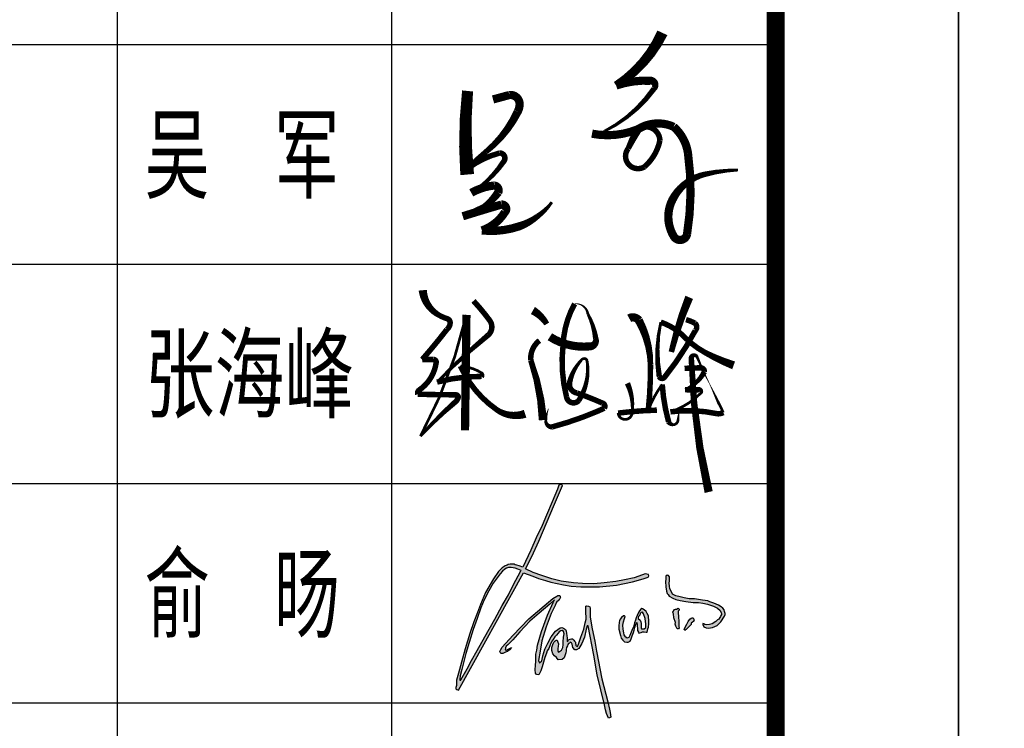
# Model space of a CAD drawing. Extents: x 1779708 to 7299578, y -1121471 to 88434.
# Tile 594 of 656: x 5609789 to 5617864, y -999801 to -993987. Entities that reach past the tile are written whole.
import ezdxf

# ---------------------------------------------------------------- set-up
doc = ezdxf.new("R2010")
doc.units = 0
doc.header["$LTSCALE"] = 1000
doc.header["$MEASUREMENT"] = 0
for name, color, linetype in [('PUB_TEXT', 7, 'CONTINUOUS'), ('PUB_TITLE', 4, 'CONTINUOUS'), ('WINDOW', 2, 'CONTINUOUS'), ('修改', 6, 'CONTINUOUS'), ('电子签', 2, 'CONTINUOUS'), ('通-图框－文字', 4, 'CONTINUOUS')]:
    doc.layers.add(name, color=color, linetype=linetype)
doc.styles.add('-宋体', font='simhei.ttf', dxfattribs={"width": 0.7})
doc.styles.add('仿宋', font='txt', dxfattribs={"width": 0.7})

# ---------------------------------------------------------------- blocks, each defined once
blk = doc.blocks.new('A$C2DEF362E')
at = {"layer": 'PUB_TEXT'}
h = blk.add_hatch(color=256, dxfattribs=at)
h.dxf.hatch_style = 1
h.paths.add_polyline_path([(32593, 42092), (34565, 41342), (36866, 40638), (38650, 40028), (42928, 39185), (45558, 38763), (48891, 38435), (55190, 38435), (60871, 39091), (66370, 40126), (69985, 41158), (71629, 41768), (71905, 42256), (71702, 42623), (71188, 42751), (70655, 42843), (69754, 42494), (66925, 41537), (63588, 40800), (60744, 40266), (56780, 39805), (53272, 39547), (49382, 39602), (46318, 39787), (42185, 40415), (38996, 41170), (35600, 42297), (32724, 43291), (30088, 44544), (32222, 48729), (34582, 53924), (37415, 60628), (39633, 65720), (42653, 72804), (42334, 73188), (41802, 73188), (41448, 72952), (40976, 71566), (39116, 67318), (37253, 62794), (35747, 59284), (33767, 55027), (31966, 50868), (29187, 45103), (27944, 45602), (27147, 45779), (26667, 45971), (26228, 46110), (25661, 46202), (24980, 46191), (24286, 46064), (23893, 45844), (23211, 45613), (22241, 44872), (21028, 43690), (19283, 41178), (16550, 36576), (14890, 32519), (13851, 29782), (12635, 26613), (11300, 22693), (9669, 17443), (8424, 12995), (7386, 9284), (6764, 6885), (6734, 5109), (6497, 4398), (6497, 3894), (6912, 3687), (7456, 3530), (29463, 43175)])
h.paths.add_polyline_path([(28653, 44045), (28534, 43853), (25969, 39056), (24328, 35741), (22210, 32136), (19763, 27564), (16353, 21497), (13798, 16947), (11782, 13532), (10347, 10757), (8274, 6976), (8234, 6835), (8097, 6835), (7918, 6851), (7859, 7179), (7967, 8323), (8535, 10443), (9880, 15858), (11045, 19619), (12362, 23988), (13707, 27720), (15024, 31345), (16160, 34092), (17683, 37107), (19177, 39704), (21563, 42890), (22347, 43803), (23149, 44455), (23728, 44810), (24418, 45071), (25220, 45052), (25911, 44922), (26564, 44754), (27478, 44493)], flags=16)
h.paths.add_polyline_path([(41155, 33779), (41545, 34169), (41769, 34464), (41970, 34842), (41899, 35078), (41816, 35349), (41734, 35503), (41450, 35550), (41072, 35585), (40670, 35373), (39337, 34574), (31294, 27701), (25884, 22056), (22244, 18083), (21773, 17235), (21478, 16635), (21549, 16223), (21890, 15906), (22420, 15953), (23316, 16306), (24046, 16612), (24694, 17118), (25365, 17953), (23810, 17129), (23702, 17058), (23458, 17058), (23306, 17149), (23245, 17240), (23306, 17453), (23367, 17819), (23519, 18337), (24129, 18793), (25805, 20590), (28152, 23301), (31571, 26871), (34711, 29612), (38399, 32657), (39953, 34058), (39496, 33145), (37515, 28845), (35564, 23324), (34225, 18779), (33981, 17073), (33646, 15703), (33646, 14272), (33646, 13145), (33524, 11988), (33371, 10343), (33554, 9277), (33859, 8760), (34682, 8729), (34865, 9186), (35292, 10008), (35779, 11348), (36607, 14548), (37186, 16010), (37491, 16863), (38070, 17624), (38345, 18477), (38741, 19451), (39198, 20152), (39442, 20669), (40021, 21553), (40600, 22162), (41179, 22832), (41545, 23197), (42033, 23532), (42581, 23684), (42978, 23349), (43161, 22588), (42978, 21461), (42917, 19817), (42825, 18842), (42734, 17959), (42307, 16984), (41941, 16832), (41301, 16345), (41027, 16741), (41027, 17594), (41210, 18324), (41240, 19147), (41057, 19756), (40844, 20395), (40509, 20456), (40173, 20213), (39686, 19695), (39351, 18964), (39076, 17929), (39046, 16924), (39411, 15766), (39930, 15127), (40600, 14548), (41179, 13817), (42581, 13848), (43222, 14487), (43745, 16102), (43867, 16802), (43897, 17290), (44050, 17960), (44324, 18508), (44476, 18995), (44720, 19239), (45086, 19391), (45269, 19696), (45665, 19574), (45940, 19056), (46092, 17990), (46763, 17198), (47433, 17137), (48226, 17625), (49171, 19330), (50085, 21401), (50634, 24111), (50938, 25238), (51304, 25269), (53258, 15387), (54426, 8697), (56851, -1483), (57235, -3130), (57490, -4432), (57855, -5252), (58190, -6012), (58555, -5921), (58981, -5647), (58889, -4851), (58833, -4046), (58564, -2959), (57990, -472), (55991, 7377), (54184, 16702), (53558, 20078), (52704, 24264), (52039, 28168), (52001, 28963), (52020, 29549), (52039, 30363), (51963, 31252), (51907, 31706), (51395, 31971), (50808, 32047), (50524, 31952), (50524, 31328), (50562, 30401), (50619, 27544), (50345, 26249), (49811, 24092), (48835, 21392), (48419, 20069), (48059, 19067), (47719, 18330), (47303, 18481), (47208, 18651), (47132, 18954), (47094, 19294), (47000, 19710), (46754, 20050), (46489, 20428), (46205, 20693), (45997, 20825), (45657, 20844), (45202, 20711), (44711, 20485), (44370, 19842), (44294, 20012), (44238, 20277), (44238, 20560), (44200, 21127), (44067, 21959), (44048, 22715), (43916, 23566), (43689, 24076), (43008, 24473), (42383, 24662), (41797, 24624), (40302, 23434), (38844, 21536), (37652, 19400), (36687, 17396), (35987, 15109), (35628, 13446), (34909, 12746), (34701, 12916), (34573, 13555), (35117, 16667), (35692, 20232), (37113, 24983), (38807, 29400), (40115, 32210), (40493, 33036), (40659, 33295), (40859, 33626)])
h.paths.add_polyline_path([(63932, 21562), (63530, 22270), (63453, 22921), (63146, 24108), (63031, 25468), (63261, 26598), (63645, 27785), (63875, 28494), (63606, 28666), (63320, 28610), (62566, 28084), (62207, 27498), (61919, 27008), (61800, 26482), (61728, 25215), (61721, 24153), (62285, 22057), (62534, 21138), (63033, 20429), (63589, 19816), (64470, 19702), (64873, 19721), (65544, 20123), (65850, 20870), (66214, 21846), (66636, 23053), (66904, 23780), (67134, 24661), (67364, 25523), (67614, 26117), (67805, 26385), (67959, 25657), (68016, 24049), (67978, 23723), (68342, 23091), (68534, 22842), (69224, 22976), (69722, 23225), (70297, 23283), (70949, 23148), (71351, 23148), (71562, 24259), (71811, 24795), (71888, 25983), (71888, 26710), (71773, 28689), (71351, 29435), (71006, 30125), (70297, 30718), (69760, 31044), (69453, 31140), (69185, 30872), (68706, 30412), (68323, 29799), (67958, 28823), (67613, 27942), (67345, 27157), (67000, 26257), (66655, 24954), (66061, 23671), (65408, 22021), (65121, 21370), (64431, 21140), (64162, 21428)], flags=17)
h.paths.add_polyline_path([(69434, 24282), (69261, 24645), (69281, 25239), (69281, 26043), (69108, 26675), (68936, 27231), (68303, 27709), (68279, 27992), (68399, 28437), (68821, 28935), (68936, 29452), (69319, 29835), (69741, 29873), (70066, 29337), (70661, 27709), (70891, 25852), (70833, 24684), (70296, 24262)], flags=16)
h.paths.add_polyline_path([(80848, 26411), (80840, 25835), (80977, 25176), (81219, 24707), (81462, 24313), (81772, 24215), (81932, 24283), (82113, 24593), (82076, 25025), (82068, 26768), (81947, 28323), (81817, 29788), (81817, 30189), (81939, 30326), (82166, 30560), (82090, 30977), (81787, 31219), (81613, 31128), (81408, 30916), (80908, 30931), (80521, 30788), (79938, 29888), (80046, 29814), (80221, 29291), (80376, 28012)])
h.paths.add_polyline_path([(86255, 26179), (86627, 26566), (87022, 26741), (87196, 26938), (87105, 27203), (87090, 27590), (87045, 27803), (86862, 27954), (86589, 27992), (86247, 27825), (85708, 27514), (85130, 26723), (84720, 25798), (84151, 24804), (83868, 24039), (83943, 23964), (84016, 23734), (84199, 23806), (84478, 24086), (84867, 24426), (85837, 25436), (86149, 25709)])
h.paths.add_polyline_path([(82437, 35114), (80970, 35442), (79870, 36040), (79405, 37069), (78942, 37821), (78845, 38766), (78710, 39749), (78826, 40521), (78901, 41882), (78534, 42306), (78109, 42422), (77587, 42088), (77606, 41124), (77490, 40294), (77606, 38462), (77876, 37055), (78050, 36245), (78417, 35878), (78764, 35300), (80041, 34597), (81064, 34153), (82473, 33806), (84403, 33498), (86896, 33225), (88691, 33167), (90139, 32936), (91702, 32666), (93751, 31987), (95121, 31215), (96009, 30463), (96395, 29731), (96511, 29422), (96472, 29133), (96298, 28786), (96144, 28439), (95932, 28053), (95604, 27590), (95063, 27282), (94542, 26780), (93345, 25912), (92438, 25700), (91338, 25662), (90778, 25681), (90450, 26009), (90122, 26067), (90141, 25700), (90508, 24967), (91261, 24601), (92110, 24524), (93384, 24717), (95005, 25411), (96298, 26664), (97476, 28516), (97669, 29075), (97727, 29499), (97514, 30097), (97418, 30695), (96916, 31235), (96318, 31678), (95488, 32237), (93847, 32912), (92535, 33395), (91840, 33703), (90084, 33954), (87340, 34381), (85506, 34401), (83885, 34786)])
for points in [[(7456, 3530), (29463, 43175), (32593, 42092), (34565, 41342), (36866, 40638), (38650, 40028), (42928, 39185), (45558, 38763), (48891, 38435), (55190, 38435), (60871, 39091), (66370, 40126), (69985, 41158), (71629, 41768), (71905, 42256), (71702, 42623), (71188, 42751), (70655, 42843), (69754, 42494), (66925, 41537), (63588, 40800), (60744, 40266), (56780, 39805), (53272, 39547), (49382, 39602), (46318, 39787), (42185, 40415), (38996, 41170), (35600, 42297), (32724, 43291), (30088, 44544), (32222, 48729), (34582, 53924), (37415, 60628), (39633, 65720), (42653, 72804), (42334, 73188), (41802, 73188), (41448, 72952), (40976, 71566), (39116, 67318), (37253, 62794), (35747, 59284), (33767, 55027), (31966, 50868), (29187, 45103), (27944, 45602), (27147, 45779), (26667, 45971), (26228, 46110), (25661, 46202), (24980, 46191), (24286, 46064), (23893, 45844), (23211, 45613), (22241, 44872), (21028, 43690), (19283, 41178), (16550, 36576), (14890, 32519), (13851, 29782), (12635, 26613), (11300, 22693), (9669, 17443), (8424, 12995), (7386, 9284), (6764, 6885), (6734, 5109), (6497, 4398), (6497, 3894), (6912, 3687), (7456, 3530)], [(8274, 6976), (10347, 10757), (11782, 13532), (13798, 16947), (16353, 21497), (19763, 27564), (22210, 32136), (24328, 35741), (25969, 39056), (28534, 43853), (28653, 44045), (27478, 44493), (26564, 44754), (25911, 44922), (25220, 45052), (24418, 45071), (23728, 44810), (23149, 44455), (22347, 43803), (21563, 42890), (19177, 39704), (17683, 37107), (16160, 34092), (15024, 31345), (13707, 27720), (12362, 23988), (11045, 19619), (9880, 15858), (8535, 10443), (7967, 8323), (7859, 7179), (7918, 6851), (8097, 6835), (8234, 6835), (8274, 6976)], [(77587, 42088), (77606, 41124), (77490, 40294), (77606, 38462), (77876, 37055), (78050, 36245), (78417, 35878), (78764, 35300), (80041, 34597), (81064, 34153), (82473, 33806), (84403, 33498), (86896, 33225), (88691, 33167), (90139, 32936), (91702, 32666), (93751, 31987), (95121, 31215), (96009, 30463), (96395, 29731), (96511, 29422), (96472, 29133), (96298, 28786), (96144, 28439), (95932, 28053), (95604, 27590), (95063, 27282), (94542, 26780), (93345, 25912), (92438, 25700), (91338, 25662), (90778, 25681), (90450, 26009), (90122, 26067), (90141, 25700), (90508, 24967), (91261, 24601), (92110, 24524), (93384, 24717), (95005, 25411), (96298, 26664), (97476, 28516), (97669, 29075), (97727, 29499), (97514, 30097), (97418, 30695), (96916, 31235), (96318, 31678), (95488, 32237), (93847, 32912), (92535, 33395), (91840, 33703), (90084, 33954), (87340, 34381), (85506, 34401), (83885, 34786), (82437, 35114), (80970, 35442), (79870, 36040), (79405, 37069), (78942, 37821), (78845, 38766), (78710, 39749), (78826, 40521), (78901, 41882), (78534, 42306), (78109, 42422), (77587, 42088)], [(23810, 17129), (25365, 17953), (24694, 17118), (24046, 16612), (23316, 16306), (22420, 15953), (21890, 15906), (21549, 16223), (21478, 16635), (21773, 17235), (22244, 18083), (25884, 22056), (31294, 27701), (39337, 34574), (40670, 35373), (41072, 35585), (41450, 35550), (41734, 35503), (41816, 35349), (41899, 35078), (41970, 34842), (41769, 34464), (41545, 34169), (41155, 33779), (40859, 33626), (40659, 33295), (40493, 33036), (40115, 32210), (38807, 29400), (37113, 24983), (35692, 20232), (35117, 16667), (34573, 13555), (34701, 12916), (34909, 12746), (35628, 13446), (35987, 15109), (36687, 17396), (37652, 19400), (38844, 21536), (40302, 23434), (41797, 24624), (42383, 24662), (43008, 24473), (43689, 24076), (43916, 23566), (44048, 22715), (44067, 21959), (44200, 21127), (44238, 20560), (44238, 20277), (44294, 20012), (44370, 19842), (44711, 20485), (45202, 20711), (45657, 20844), (45997, 20825), (46205, 20693), (46489, 20428), (46754, 20050), (47000, 19710), (47094, 19294), (47132, 18954), (47208, 18651), (47303, 18481), (47719, 18330), (48059, 19067), (48419, 20069), (48835, 21392), (49811, 24092), (50345, 26249), (50619, 27544), (50562, 30401), (50524, 31328), (50524, 31952), (50808, 32047), (51395, 31971), (51907, 31706), (51963, 31252), (52039, 30363), (52020, 29549), (52001, 28963), (52039, 28168), (52704, 24264), (53558, 20078), (54184, 16702), (55991, 7377), (57990, -472), (58564, -2959), (58833, -4046), (58889, -4851), (58981, -5647), (58555, -5921), (58190, -6012), (57855, -5252), (57490, -4432), (57235, -3130), (56851, -1483), (54426, 8697), (53258, 15387), (51304, 25269), (50938, 25238), (50634, 24111), (50085, 21401), (49171, 19330), (48226, 17625), (47433, 17137), (46763, 17198), (46092, 17990), (45940, 19056), (45665, 19574), (45269, 19696), (45086, 19391), (44720, 19239), (44476, 18995), (44324, 18508), (44050, 17960), (43897, 17290), (43867, 16802), (43745, 16102), (43222, 14487), (42581, 13848), (41179, 13817), (40600, 14548), (39930, 15127), (39411, 15766), (39046, 16924), (39076, 17929), (39351, 18964), (39686, 19695), (40173, 20213), (40509, 20456), (40844, 20395), (41057, 19756), (41240, 19147), (41210, 18324), (41027, 17594), (41027, 16741), (41301, 16345), (41941, 16832), (42307, 16984), (42734, 17959), (42825, 18842), (42917, 19817), (42978, 21461), (43161, 22588), (42978, 23349), (42581, 23684), (42033, 23532), (41545, 23197), (41179, 22832), (40600, 22162), (40021, 21553), (39442, 20669), (39198, 20152), (38741, 19451), (38345, 18477), (38070, 17624), (37491, 16863), (37186, 16010), (36607, 14548), (35779, 11348), (35292, 10008), (34865, 9186), (34682, 8729), (33859, 8760), (33554, 9277), (33371, 10343), (33524, 11988), (33646, 13145), (33646, 14272), (33646, 15703), (33981, 17073), (34225, 18779), (35564, 23324), (37515, 28845), (39496, 33145), (39953, 34058), (38399, 32657), (34711, 29612), (31571, 26871), (28152, 23301), (25805, 20590), (24129, 18793), (23519, 18337), (23367, 17819), (23306, 17453), (23245, 17240), (23306, 17149), (23458, 17058), (23702, 17058), (23810, 17129)], [(63320, 28610), (62566, 28084), (62207, 27498), (61919, 27008), (61800, 26482), (61728, 25215), (61721, 24153), (62285, 22057), (62534, 21138), (63033, 20429), (63589, 19816), (64470, 19702), (64873, 19721), (65544, 20123), (65850, 20870), (66214, 21846), (66636, 23053), (66904, 23780), (67134, 24661), (67364, 25523), (67614, 26117), (67805, 26385), (67959, 25657), (68016, 24049), (67978, 23723), (68342, 23091), (68534, 22842), (69224, 22976), (69722, 23225), (70297, 23283), (70949, 23148), (71351, 23148), (71562, 24259), (71811, 24795), (71888, 25983), (71888, 26710), (71773, 28689), (71351, 29435), (71006, 30125), (70297, 30718), (69760, 31044), (69453, 31140), (69185, 30872), (68706, 30412), (68323, 29799), (67958, 28823), (67613, 27942), (67345, 27157), (67000, 26257), (66655, 24954), (66061, 23671), (65408, 22021), (65121, 21370), (64431, 21140), (64162, 21428), (63932, 21562), (63530, 22270), (63453, 22921), (63146, 24108), (63031, 25468), (63261, 26598), (63645, 27785), (63875, 28494), (63606, 28666), (63320, 28610)], [(79938, 29888), (80521, 30788), (80908, 30931), (81408, 30916), (81613, 31128), (81787, 31219), (82090, 30977), (82166, 30560), (81939, 30326), (81817, 30189), (81817, 29788), (81947, 28323), (82068, 26768), (82076, 25025), (82113, 24593), (81932, 24283), (81772, 24215), (81462, 24313), (81219, 24707), (80977, 25176), (80840, 25835), (80848, 26411), (80376, 28012), (80221, 29291), (80046, 29814), (79938, 29888)], [(68303, 27709), (68936, 27231), (69108, 26675), (69281, 26043), (69281, 25239), (69261, 24645), (69434, 24282), (70296, 24262), (70833, 24684), (70891, 25852), (70661, 27709), (70066, 29337), (69741, 29873), (69319, 29835), (68936, 29452), (68821, 28935), (68399, 28437), (68279, 27992), (68303, 27709)], [(83868, 24039), (84151, 24804), (84720, 25798), (85130, 26723), (85708, 27514), (86247, 27825), (86589, 27992), (86862, 27954), (87045, 27803), (87090, 27590), (87105, 27203), (87196, 26938), (87022, 26741), (86627, 26566), (86255, 26179), (86149, 25709), (85837, 25436), (84867, 24426), (84478, 24086), (84199, 23806), (84016, 23734), (83943, 23964), (83868, 24039)]]:
    blk.add_lwpolyline(points, dxfattribs=at)
blk = doc.blocks.new('A$C36B43F05')
at = {"layer": 'PUB_TITLE'}
for p, q in [((33000, 12000), (33000, 1500)), ((34800, 12000), (34800, 1500)), ((36600, 12000), (36600, 1500)), ((38400, 12000), (38400, 1500))]:
    blk.add_line(p, q, dxfattribs=at)
blk.add_lwpolyline([(0, 0), (126150, 0), (126150, 178350), (0, 178350)], close=True, dxfattribs=at)
at = {"layer": 'PUB_TITLE', "const_width": 150}
blk.add_lwpolyline([(1500, 1500), (124650, 1500), (124650, 174600), (1500, 174600)], close=True, dxfattribs=at)
at = {"layer": 'PUB_TITLE'}
for points in [[(42000, 6900), (29400, 6900)], [(42000, 4650), (29400, 4650)]]:
    blk.add_lwpolyline(points, dxfattribs=at)
at = {"layer": '电子签'}
for points in [[(36385.1, 4394.6, 67.5, 45, 0.246017), (36181.4, 4263.2, 45, 45, 0.052833), (36150.6, 4192.5, 45, 45, -0.323811), (36120.2, 4169.9, 45, 45, -0.226798), (36062.1, 4197.3, 45, 45, -0.015284), (35816.3, 4399.4, 45, 45, 0), (35817, 4304.2, 45, 45, -0.420426), (35791.6, 4284.5, 45, 45, -0.211322), (35565.6, 4424, 45, 45, 0.335582), (35531.6, 4435.3, 45, 45, 0.003822), (35526.7, 4122.1, 45, 45, -0.528852), (35500.6, 4104.6, 45, 45, -0.119655), (35468.6, 4127.4, 45, 22.5, 0.033989), (35186.9, 4413.5, 22.5, 22.5, 0.067368), (36182.9, 4036.4, 67.5, 67.5, 0), (35236.2, 4048, 67.5, 67.5, 0)], [(36297.6, 3978.5, 45, 45, -0.027777), (36137.3, 3845.5, 45, 45, -0.405077), (36013.8, 3862, 45, 22.5, 0.02541), (35631.4, 4276.9, 45, 45, -0.067135), (35678, 3912.2, 45, 22.5, 0.427654), (35708.7, 3914.8, 22.5, 22.5, 0.1106), (35763.8, 4085.5, 45, 45, 0.137464), (35403.7, 3786.4, 45, 67.5, 0.237029), (35371.3, 3555.3, 67.5, 67.5, 0.809118)], [(37950.3, 3818, 67.5, 67.5, 0), (37986.8, 3683.5, 67.5, 67.5, -0.458975), (37907.9, 3600.1, 67.5, 67.5, -0.110796), (37849.4, 3616.2, 67.5, 45, -0.110252), (37523, 3873.2, 45, 22.5, 0.03889), (37346.5, 4070.6, 45, 45, -0.117305), (37510.5, 3764.7, 45, 45, -0.624623), (37444.2, 3728.5, 45, 22.5, -0.10688), (37183.8, 3996.4, 67.5, 67.5, -0.104917), (37244.1, 3809.3, 67.5, 67.5, -0.513789), (37187.3, 3775.6, 67.5, 45, -0.08355), (37071.5, 3891.6, 45, 22.5, 0.031953), (36991.7, 4066.4, 67.5, 67.5, -0.005633), (37088, 3748.1, 67.5, 67.5, -0.675043), (37026.7, 3719.9, 67.5, 67.5, -0.173232), (36875.5, 3909.4, 67.5, 67.5, 0.107096), (36908.9, 3604.4, 67.5, 45, 0.090302), (36991.7, 3452.5, 45, 22.5, 0.082167), (37107.3, 3335.5, 22.5, 22.5, 0.087567)], [(38019.9, 4026.9, 90, 112.5, 0.047203), (37334, 4030.3, 112.5, 112.5, 0.150818)], [(35972.1, 3437.7, 45, 45, 0.254427), (35810.2, 3508.3, 45, 67.5, -0.068566), (35319.2, 3408.6, 67.5, 67.5, 1.446989)], [(36218.8, 3491, 67.5, 45, -0.12645), (36108.1, 3377.7, 45, 45, 0.087592)], [(36003.1, 3352, 67.5, 67.5, 0.172227), (35924.9, 3019.4, 67.5, 45, 0.450369), (35987.4, 2975.4, 45, 22.5, 0.086705), (36191.2, 3040.6, 22.5, 4.5, 0.402521), (36273.6, 3148.9, 45, 45, 0.116805), (35936, 3243.6, 45, 45, 0.091359), (35509.2, 3215.3, 45, 45, 0.620885), (35478.9, 3115.9, 45, 22.5, 0.184605), (35806.6, 3047, 22.5, 22.5, 0.615478), (35815.4, 3089.5, 22.5, 45, 0.13884), (35629.2, 3189.8, 45, 45, 0.432173), (35542, 3130.4, 45, 45, -0.020207), (35459, 2920.8, 45, 45, -0.490589), (35417.1, 2904.8, 45, 45, 0), (35392.2, 2960.9, 45, 45, -0.035881), (35264.3, 3330.6, 45, 22.5, -0.448045), (35311.5, 3385.6, 22.5, 4.5, -0.065102), (35412.4, 3364, 4.5, 4.5, -0.780213)], [(38496.7, 2428.9, 90, 67.5, -0.143271), (38064.6, 2808.9, 67.5, 67.5, -0.095886), (38103.5, 2525.3, 67.5, 45, -0.639798), (38039.4, 2497, 45, 22.5, -0.123163), (37689.2, 2904.7, 22.5, 22.5, -0.171939), (37669.2, 3006.3, 67.5, 67.5, 0.147325), (37706.1, 2629.5, 67.5, 45, 0.018524), (37546.8, 2710.1, 45, 45, 0.835771), (37398, 2575.5, 45, 45, 0.16078), (37612.3, 2449.8, 45, 45, 0.598796), (37706.1, 2629.5, 67.5, 67.5, -0.252908), (37725.6, 2336.6, 67.5, 67.5, -0.181147), (37505, 2218.7, 67.5, 67.5, -0.074141), (36844.9, 2227, 67.5, 67.5, -0.683518), (36825.4, 2334.9, 67.5, 67.5, -0.258332), (37124.2, 2348.4, 67.5, 45, -0.222176), (37335.8, 2082.9, 45, 22.5, -0.053843), (37371.1, 1809, 22.5, 22.5, 0.979743)], [(35621.4, 2715.8, 45, 22.5, -0.132428), (35377.6, 2676.7, 22.5, 22.5, -0.568723), (35335.3, 2768.3, 22.5, 22.5, -0.227954), (35376.9, 2792.1, 45, 45, -0.024915), (35401, 2474.5, 45, 45, 0.27376)], [(36154.9, 2701.6, 67.5, 67.5, -0.367749), (36138.6, 2623, 67.5, 45, -0.121697), (35778.1, 2526.9, 45, 45, -0.028386), (35399.5, 2545, 22.5, 22.5, -0.073844), (35611.8, 2430.4, 45, 45, 0.052443), (35305.4, 2378.2, 45, 22.5, 0.26556), (35281.5, 2337.6, 22.5, 22.5, 0.350925), (35318.2, 2301.3, 22.5, 4.5, -0.017634), (35395.3, 2290.7, 0, 0, 0)], [(36144, 2235.4, 45, 45, -0.054256), (36114.3, 2162.6, 45, 45, -0.443546), (36054.5, 2158.9, 45, 45, -0.046016), (35670.5, 2412.1, 45, 45, -0.563395), (35676.1, 2454.5, 45, 22.5, -0.097129), (36122.9, 2442.2, 45, 45, -0.124783), (35990.9, 2238.6, 45, 45, 0.064384), (35874.6, 2080.6, 45, 67.5, 0.038688), (35768.6, 1844.9, 0, 0, 0)], [(35744.2, 2247.6, 45, 45, 0.00461), (35748.8, 2116.5, 45, 45, -0.448412), (35716, 2084.7, 45, 22.5, -0.172205), (35568.6, 2243.1, 45, 45, 0.013626), (35568.5, 2128.2, 45, 22.5, -0.751538), (35537, 2118.2, 22.5, 22.5, -0.118195), (35387.4, 2363.2, 45, 45, -0.085174), (35372.4, 1983.7, 45, 45, 0.163267), (35380.9, 1930.3, 22.5, 22.5, 0.026692), (35461.9, 1969.4, 22.5, 4.5, 0.006484), (35613.8, 2040.9, 4.5, 22.5, -0.021311), (35834.2, 2143, 22.5, 45, 0.842962), (35826.8, 2192.2, 45, 67.5, 0.050055), (34729.3, 2049.8, 67.5, 67.5, 1.205466)], [(36326.6, 2209.4, 67.5, 45, 0.039801), (35878.2, 2356, 45, 45, 2.052854)]]:
    blk.add_lwpolyline(points, format="xyseb", dxfattribs=at)
at = {"layer": 'WINDOW', "xscale": 0.0242263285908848, "yscale": 0.0242263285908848, "zscale": 0.0242263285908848, "rotation": 270}
blk.add_blockref('A$C2DEF362E', (33019.1, 4281.5), dxfattribs=at)
at = {"layer": '通-图框－文字'}
for s, style, width, p in [('俞  旸', '-宋体', 0.65, (33600, 6675)), ('张海峰', '仿宋', 0.7, (35400, 6675)), ('吴  军', '-宋体', 0.65, (37200, 6675))]:
    blk.add_text(s, height=600, rotation=270, dxfattribs=dict(at, style=style, width=width)).set_placement(p)

msp = doc.modelspace()

# ---------------------------------------------------------------- block references
at = {"layer": '修改', "rotation": 90}
for p in [(5617489.1, -1032592.1), (5795839.1, -1032592.1)]:
    msp.add_blockref('A$C36B43F05', p, dxfattribs=at)

doc.saveas('drawing.dxf')
